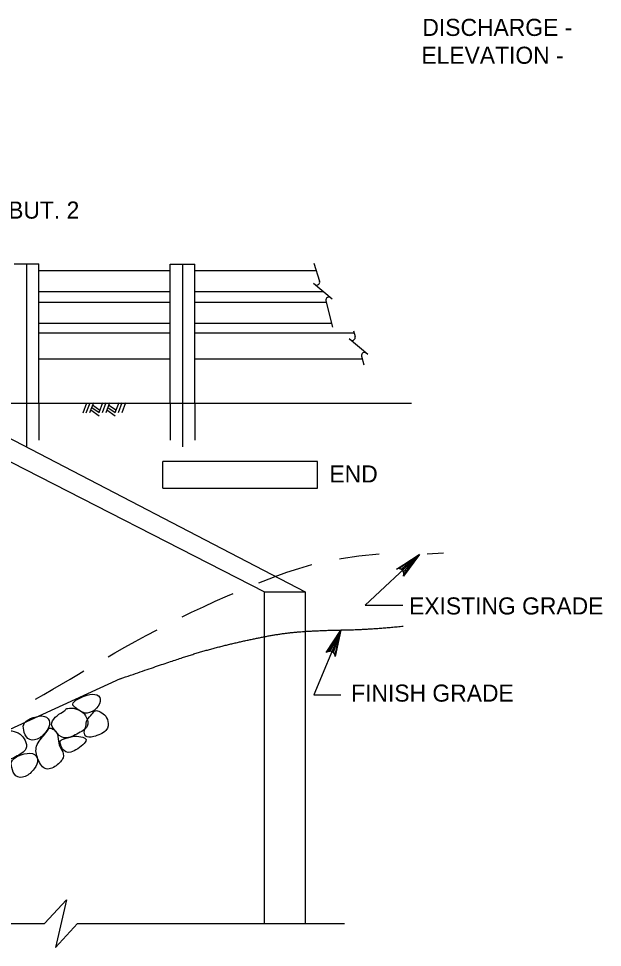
# Model space of a CAD drawing. Extents: x 638175 to 640495, y 294277 to 298435.
# Drawn here: x 638771.6 to 638874.1, y 296799.2 to 296962.3 of the extents above; entities that cross this region are included whole.
import ezdxf

# ---------------------------------------------------------------- set-up
doc = ezdxf.new("R2010")
doc.units = 0
for name, color, linetype in [('2', 7, 'Continuous'), ('3', 7, 'Continuous'), ('4', 7, 'Continuous'), ('8', 7, 'Continuous')]:
    doc.layers.add(name, color=color, linetype=linetype)

msp = doc.modelspace()

# ---------------------------------------------------------------- linework, layer by layer
at = {"layer": '2'}
for p, q in [((638798.23, 296918), (638775.16, 296918)), ((638823.85, 296918), (638802.56, 296918)), ((638798.23, 296914.31), (638775.16, 296914.31)), ((638825.18, 296914.31), (638802.56, 296914.31)), ((638798.23, 296912.46), (638775.16, 296912.46)), ((638825.62, 296912.46), (638802.56, 296912.46)), ((638798.23, 296908.76), (638775.16, 296908.76)), ((638826.54, 296908.76), (638802.56, 296908.76)), ((638798.23, 296907.1), (638775.16, 296907.1)), ((638830.47, 296907.1), (638802.56, 296907.1)), ((638798.23, 296902.48), (638775.16, 296902.48)), ((638831.92, 296902.48), (638802.56, 296902.48))]:
    msp.add_line(p, q, dxfattribs=at)
at = {"layer": '3'}
for p, q in [((638770.84, 296919.27), (638775.16, 296919.27)), ((638773, 296919.27), (638773, 296887.1)), ((638775.16, 296894.8), (638775.16, 296919.27)), ((638798.23, 296919.19), (638802.56, 296919.19)), ((638798.23, 296894.8), (638798.23, 296919.19)), ((638800.39, 296919.19), (638800.39, 296887.1)), ((638802.56, 296894.8), (638802.56, 296919.19)), ((638823.41, 296919.37), (638824.43, 296916.22)), ((638823.36, 296915.83), (638826.63, 296913.09)), ((638825.54, 296912.75), (638826.69, 296908.15)), ((638829.6, 296906.11), (638832.87, 296903.37)), ((638830.35, 296907.49), (638830.67, 296906.49)), ((638831.78, 296903.03), (638832.16, 296901.52)), ((638748.57, 296895.52), (638814.78, 296861.64)), ((638756.79, 296895.52), (638821.91, 296861.64)), ((638758.17, 296894.8), (638840.57, 296894.8)), ((638775.16, 296894.8), (638775.16, 296888.31)), ((638783.55, 296894.8), (638782.88, 296893.04)), ((638784.1, 296894.81), (638783.43, 296893.05)), ((638784.73, 296894.82), (638784.07, 296893.06)), ((638786.36, 296894.82), (638785.71, 296893.08)), ((638786.91, 296894.82), (638786.25, 296893.09)), ((638787.54, 296894.83), (638786.89, 296893.1)), ((638789.17, 296894.83), (638788.52, 296893.09)), ((638789.72, 296894.83), (638789.06, 296893.1)), ((638790.35, 296894.83), (638789.7, 296893.11)), ((638798.23, 296894.8), (638798.23, 296888.31)), ((638802.56, 296894.8), (638802.56, 296888.31)), ((638784.27, 296893.59), (638785.77, 296892.56)), ((638784.44, 296894.04), (638785.73, 296893.15)), ((638784.6, 296894.47), (638785.89, 296893.58)), ((638787.08, 296893.61), (638788.58, 296892.57)), ((638787.25, 296894.05), (638788.54, 296893.16)), ((638787.41, 296894.48), (638788.7, 296893.59)), ((638841.94, 296868.23), (638832.45, 296859.3)), ((638814.78, 296861.64), (638821.91, 296861.64)), ((638814.78, 296853.79), (638814.78, 296861.64)), ((638821.91, 296861.64), (638821.91, 296854.69)), ((638832.45, 296859.3), (638839.05, 296859.3)), ((638821.91, 296854.69), (638821.91, 296803.42)), ((638828.17, 296854.95), (638823.41, 296843.56)), ((638814.78, 296803.42), (638814.78, 296853.79)), ((638789.43, 296846.4), (638757.84, 296831.92)), ((638823.41, 296843.56), (638828.18, 296843.56)), ((638776.18, 296803.42), (638780.03, 296807.59)), ((638780.03, 296807.59), (638778.1, 296799.24)), ((638733.5, 296803.42), (638776.18, 296803.42)), ((638778.1, 296799.24), (638781.95, 296803.42)), ((638781.95, 296803.42), (638828.77, 296803.42))]:
    msp.add_line(p, q, dxfattribs=at)
for points in [[(638839.39, 296866.51), (638840.07, 296865.79), (638841.88, 296868.18)], [(638826.58, 296852.42), (638827.49, 296852.04), (638828.17, 296854.95)]]:
    msp.add_lwpolyline(points, close=True, dxfattribs=at)
for centre, start, end in [((638823.92, 296916.05), 227.8504, 17.8504), ((638826.07, 296912.87), 49.9832, 192.5218), ((638826.07, 296912.87), 49.9832, 49.9972), ((638830.16, 296906.33), 227.8504, 17.8504), ((638832.31, 296903.15), 49.9832, 192.5218), ((638832.31, 296903.14), 49.9832, 49.9972)]:
    msp.add_arc(centre, 0.533, start, end, dxfattribs=at)
for points, degree in [([(638789.43, 296846.4), (638797.21, 296849.09), (638804.36, 296851.42), (638811.5, 296853.16), (638818.25, 296854.47), (638824.6, 296854.91), (638833.14, 296855.05), (638839.1, 296855.64)], 2), ([(638781.29, 296841.57), (638781.54, 296841.31), (638782.4, 296840.76), (638783.51, 296840.12), (638785.49, 296841.05), (638786.25, 296842.98), (638785.16, 296843.89), (638783.14, 296843.45), (638780.96, 296842.31), (638781.05, 296841.83), (638781.29, 296841.57)], 3), ([(638779.88, 296841.01), (638779.83, 296840.93), (638779.49, 296840.64), (638777.91, 296839.73), (638777.11, 296838.29), (638778.12, 296837.24), (638779.32, 296835.61), (638781.9, 296836.62), (638784.12, 296838.03), (638783.57, 296839.63), (638782.78, 296840.75), (638781.18, 296841.36), (638779.83, 296841.15), (638779.94, 296841.1), (638779.88, 296841.01)], 3), ([(638783.42, 296838.07), (638783.35, 296837.77), (638783.05, 296837.4), (638783.2, 296836.18), (638784.54, 296836.01), (638787.44, 296837.26), (638787.34, 296839.02), (638786.83, 296840.12), (638785.57, 296840.82), (638784.92, 296840.86), (638784.62, 296840.24), (638783.44, 296839.21), (638783.48, 296838.37), (638783.42, 296838.07)], 3), ([(638772.66, 296838.67), (638772.38, 296838.3), (638772.41, 296837.47), (638773.04, 296835.64), (638774.88, 296835.5), (638776.63, 296837.13), (638777.33, 296838.76), (638776.36, 296840.1), (638774.09, 296839.69), (638772.93, 296839.04), (638772.66, 296838.67)], 3), ([(638776.98, 296837.71), (638776.84, 296837.62), (638776.73, 296837.16), (638774.46, 296834.85), (638774.71, 296832.64), (638776.11, 296830.05), (638778.31, 296831.06), (638779.72, 296832.57), (638779.25, 296833.94), (638778.5, 296834.96), (638778.64, 296836.8), (638777.56, 296837.7), (638777.11, 296837.8), (638776.98, 296837.71)], 3), ([(638769.11, 296837.03), (638769.05, 296836.95), (638768.72, 296836.66), (638767.13, 296835.74), (638766.34, 296834.31), (638767.34, 296833.26), (638768.54, 296831.63), (638771.12, 296832.63), (638773.34, 296834.05), (638772.79, 296835.64), (638772.01, 296836.77), (638770.4, 296837.38), (638769.06, 296837.17), (638769.16, 296837.12), (638769.11, 296837.03)], 3), ([(638779.43, 296835.79), (638779.01, 296835.64), (638778.7, 296835.54), (638779.41, 296833.48), (638781.13, 296833.31), (638784.25, 296835.77), (638782.41, 296836.3), (638781.22, 296836.4), (638779.84, 296835.93), (638779.43, 296835.79)], 3), ([(638770.55, 296832.12), (638770.27, 296831.75), (638770.31, 296830.92), (638770.94, 296829.09), (638772.78, 296828.95), (638774.53, 296830.58), (638775.23, 296832.21), (638774.26, 296833.55), (638771.98, 296833.14), (638770.83, 296832.49), (638770.55, 296832.12)], 3)]:
    msp.add_open_spline(points, degree=degree, dxfattribs=at)
at = {"layer": '4'}
for p, q in [((638824.06, 296884.57), (638796.91, 296884.57)), ((638796.91, 296879.87), (638796.91, 296884.57)), ((638824.06, 296879.87), (638824.06, 296884.57)), ((638796.91, 296879.87), (638824.06, 296879.87))]:
    msp.add_line(p, q, dxfattribs=at)
for points in [[(638841.94, 296868.23), (638839.14, 296864.4), (638839.23, 296864.83), (638839.16, 296865.18), (638838.98, 296865.45), (638838.73, 296865.64), (638838.38, 296865.74), (638837.94, 296865.67), (638841.94, 296868.23), (638838.38, 296865.74), (638838.73, 296865.64), (638841.94, 296868.23), (638838.98, 296865.45), (638839.16, 296865.18), (638841.94, 296868.23), (638839.23, 296864.83)], [(638828.17, 296854.95), (638827.18, 296850.31), (638827.09, 296850.74), (638826.87, 296851.03), (638826.61, 296851.2), (638826.3, 296851.27), (638825.94, 296851.22), (638825.57, 296850.99), (638828.17, 296854.95), (638825.94, 296851.22), (638826.3, 296851.27), (638828.17, 296854.95), (638826.61, 296851.2), (638826.87, 296851.03), (638828.17, 296854.95), (638827.09, 296850.74)]]:
    msp.add_lwpolyline(points, dxfattribs=at)
at = {"layer": '8'}
for p, q in [((638827.91, 296867.47), (638828.24, 296867.53)), ((638828.24, 296867.53), (638831.33, 296867.97)), ((638831.33, 296867.97), (638834.86, 296868.32)), ((638843.32, 296868.32), (638846.15, 296868.51)), ((638818.68, 296865.09), (638820.8, 296865.79)), ((638820.8, 296865.79), (638823.05, 296866.44)), ((638823.05, 296866.44), (638823.09, 296866.45)), ((638814.54, 296863.55), (638816.61, 296864.34)), ((638816.61, 296864.34), (638818.68, 296865.09)), ((638813.79, 296863.25), (638814.54, 296863.55)), ((638806.13, 296860.01), (638808.24, 296860.94)), ((638808.24, 296860.94), (638809.24, 296861.37)), ((638801.97, 296858.07), (638804.04, 296859.05)), ((638804.04, 296859.05), (638806.13, 296860.01)), ((638800.3, 296857.25), (638801.97, 296858.07)), ((638792.09, 296852.97), (638793.98, 296853.99)), ((638793.98, 296853.99), (638795.92, 296855.02)), ((638790.26, 296851.96), (638792.09, 296852.97)), ((638787.3, 296850.27), (638788.49, 296850.96)), ((638788.49, 296850.96), (638790.26, 296851.96)), ((638782.11, 296847.24), (638783.05, 296847.79)), ((638779.14, 296845.48), (638780.63, 296846.36)), ((638780.63, 296846.36), (638782.11, 296847.24)), ((638776.01, 296843.65), (638777.61, 296844.58)), ((638777.61, 296844.58), (638779.14, 296845.48)), ((638774.56, 296842.82), (638776.01, 296843.65))]:
    msp.add_line(p, q, dxfattribs=at)

# ---------------------------------------------------------------- texts
at = {"layer": '4'}
for s, p in [('   DISCHARGE - ', (638839.12, 296959.25)), ('   ELEVATION - ', (638838.94, 296954.36)), ('L BRGS. ABUT. 2', (638750.16, 296927.18)), ('END', (638826.16, 296880.86)), ('EXISTING GRADE', (638840.12, 296857.69)), ('FINISH GRADE', (638829.96, 296842.39))]:
    msp.add_text(s, height=3, dxfattribs=at).set_placement(p)

doc.saveas('drawing.dxf')
